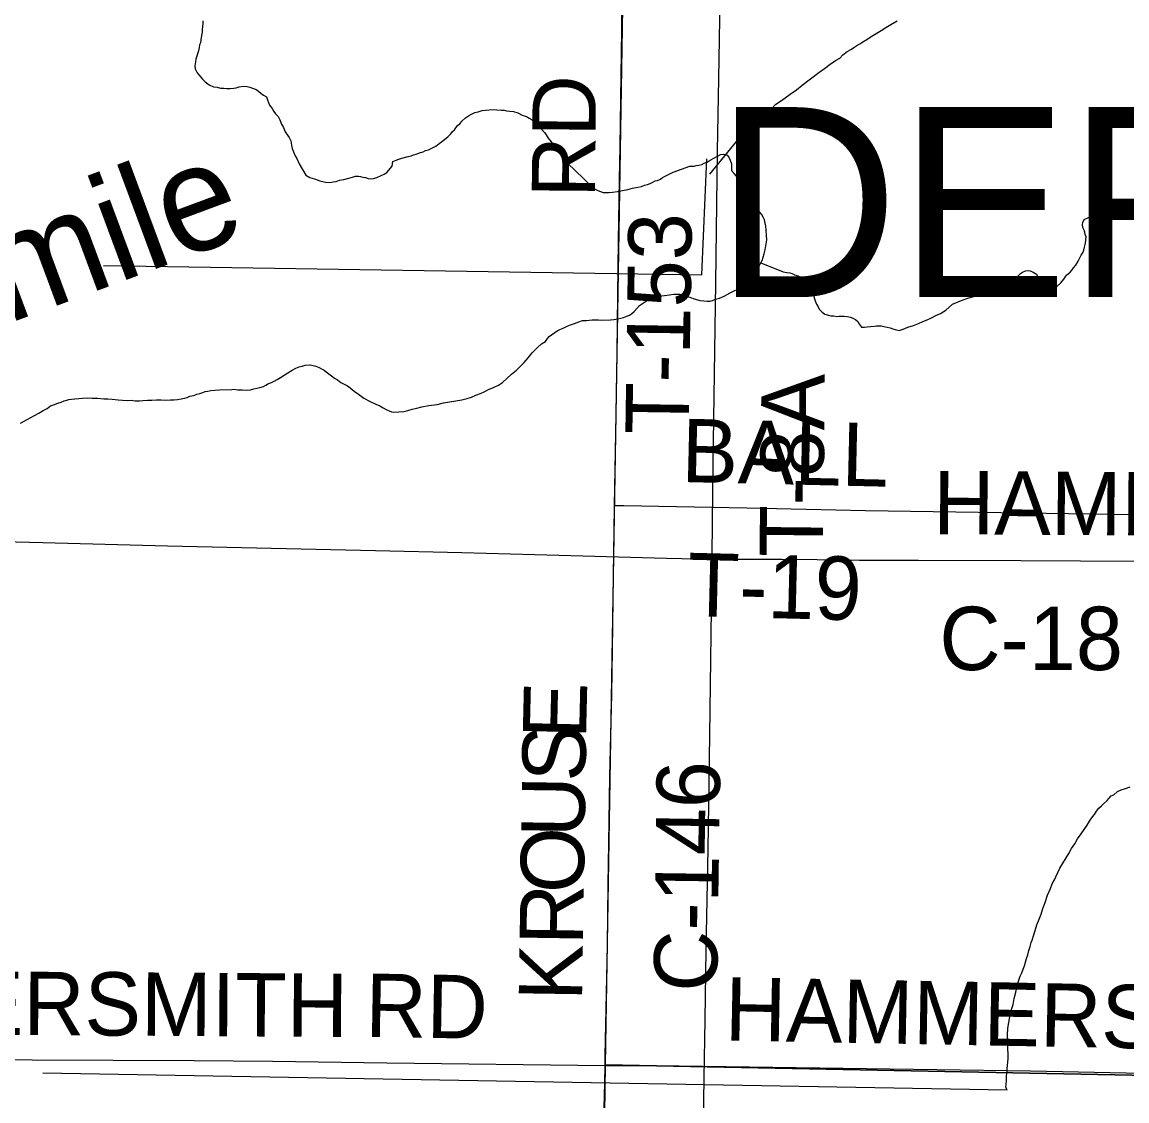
# Model space of a CAD drawing. Extents: x 2.4 to 73.1, y 4.5 to 25.6.
# Drawn here: x 46.3093 to 46.8049, y 21.058 to 21.5419 of the extents above; entities that cross this region are included whole.
import ezdxf

# ---------------------------------------------------------------- set-up
doc = ezdxf.new("R2010")
doc.units = 0
for name, color, linetype in [('GM_X_County_Road', 7, 'Continuous'), ('GM_X_County_Road_Text', 7, 'Continuous'), ('GM_X_Minor_River', 7, 'Continuous'), ('GM_X_Minor_River_Text', 7, 'Continuous'), ('GM_X_Section', 7, 'Continuous'), ('GM_X_Township_Road', 7, 'Continuous'), ('GM_X_Township_Road_Text', 7, 'Continuous'), ('GM_X_Township_Text', 7, 'Continuous')]:
    doc.layers.add(name, color=color, linetype=linetype)

msp = doc.modelspace()

# ---------------------------------------------------------------- linework, layer by layer
at = {"layer": 'GM_X_County_Road'}
for points in [[(46.57508, 21.32509), (46.5756, 21.35725), (46.57618, 21.3936), (46.57653, 21.4194), (46.57688, 21.44363), (46.57734, 21.47128), (46.57765, 21.48589), (46.57807, 21.51789), (46.57835, 21.53809), (46.57864, 21.58311), (46.57863, 21.59553)], [(46.57084, 21.07395), (46.57088, 21.07824), (46.57187, 21.12733), (46.57207, 21.14132), (46.57226, 21.15498), (46.57256, 21.17363), (46.57301, 21.20346), (46.5736, 21.2283), (46.57388, 21.24042), (46.57413, 21.26031), (46.57465, 21.29387), (46.57507, 21.32401), (46.57508, 21.32509)], [(46.11629, 21.31345), (46.12589, 21.31327), (46.20514, 21.31127), (46.31858, 21.30842), (46.37453, 21.30696), (46.46777, 21.30484), (46.50662, 21.30389), (46.53926, 21.303), (46.5983, 21.30142), (46.61885, 21.30097)], [(46.6114, 20.87782), (46.61162, 20.88667), (46.61178, 20.89441), (46.61197, 20.9035), (46.61311, 20.94851), (46.61373, 20.98114), (46.61462, 21.02777), (46.61527, 21.06817), (46.61573, 21.09458), (46.61613, 21.12566), (46.6167, 21.15597), (46.61698, 21.1711), (46.61732, 21.19093), (46.61745, 21.2005), (46.61762, 21.21173), (46.61776, 21.22202), (46.61885, 21.30097)], [(46.61885, 21.30097), (46.63212, 21.30095), (46.65016, 21.30093), (46.66602, 21.30086), (46.68497, 21.30055), (46.6977, 21.30056), (46.71138, 21.30052), (46.75736, 21.30039), (46.78409, 21.30028), (46.86332, 21.30012), (46.93605, 21.29991), (46.97116, 21.29949), (47.02243, 21.29887), (47.12039, 21.2977)], [(46.06929, 21.07722), (46.08256, 21.0772), (46.10061, 21.07718), (46.11646, 21.07712), (46.13541, 21.07681), (46.14815, 21.07682), (46.16182, 21.07678), (46.20781, 21.07665), (46.23454, 21.07653), (46.31376, 21.07638), (46.38649, 21.07616), (46.4216, 21.07575), (46.47287, 21.07512), (46.57084, 21.07395)]]:
    msp.add_lwpolyline(points, dxfattribs=at)
at = {"layer": 'GM_X_Minor_River'}
for points in [[(46.39032, 21.54242), (46.39029, 21.54128), (46.39026, 21.53995), (46.39003, 21.53843), (46.39, 21.5373), (46.38977, 21.53578), (46.38953, 21.53389), (46.38931, 21.53257), (46.38891, 21.53163), (46.38869, 21.53049), (46.38846, 21.52898), (46.38723, 21.52521), (46.38701, 21.52408), (46.38699, 21.52313), (46.38677, 21.52219), (46.38693, 21.52085), (46.38784, 21.51912), (46.38857, 21.51815), (46.3895, 21.51718), (46.39023, 21.51621), (46.39134, 21.51504), (46.39321, 21.51366), (46.39509, 21.51286), (46.39679, 21.51262), (46.3983, 21.51221), (46.39982, 21.51217), (46.40115, 21.51213), (46.40267, 21.51209), (46.40419, 21.51224), (46.40533, 21.5124), (46.40667, 21.51275), (46.40858, 21.51308), (46.41029, 21.51304), (46.41142, 21.51263), (46.41424, 21.51161), (46.41536, 21.51082), (46.41647, 21.50984), (46.41759, 21.50905), (46.4189, 21.50826), (46.41944, 21.50692), (46.42033, 21.50461), (46.42143, 21.50307), (46.42216, 21.50172), (46.42289, 21.50075), (46.42419, 21.49958), (46.42492, 21.49804), (46.42563, 21.49612), (46.42654, 21.49458), (46.42725, 21.49266), (46.42835, 21.49111), (46.42909, 21.49015), (46.42981, 21.48861), (46.42997, 21.48765), (46.43014, 21.48651), (46.43048, 21.48517)], [(46.61774, 21.47359), (46.63257, 21.49178), (46.63395, 21.49307), (46.63532, 21.49436), (46.63708, 21.49582), (46.63904, 21.49747), (46.641, 21.4993), (46.64315, 21.50094), (46.6453, 21.50278), (46.64747, 21.50499), (46.64999, 21.50662), (46.6539, 21.50953), (46.65663, 21.51153), (46.65917, 21.51354), (46.66677, 21.51919), (46.66931, 21.521), (46.67185, 21.52301), (46.67418, 21.52465), (46.67612, 21.52573), (46.6775, 21.5272), (46.67945, 21.52866), (46.68139, 21.52974), (46.68237, 21.53046), (46.68373, 21.53137), (46.68508, 21.53209), (46.68645, 21.53299), (46.68819, 21.53408), (46.69014, 21.53534), (46.69247, 21.53679), (46.6946, 21.53805), (46.69675, 21.5395), (46.69907, 21.54075), (46.70179, 21.54238)], [(46.47522, 21.4773), (46.47554, 21.47927), (46.47707, 21.47999), (46.47822, 21.48034), (46.47957, 21.48087), (46.48243, 21.48156), (46.48377, 21.4819), (46.48492, 21.48225), (46.48607, 21.4826), (46.48798, 21.48332), (46.48913, 21.48367), (46.49028, 21.48421), (46.49162, 21.48455), (46.49278, 21.48509), (46.49374, 21.48564), (46.49489, 21.48618), (46.49644, 21.48747), (46.49799, 21.48857), (46.49896, 21.4893), (46.50032, 21.4904), (46.50168, 21.4917), (46.50227, 21.49263), (46.50324, 21.49356), (46.50462, 21.49542), (46.50559, 21.49616), (46.50657, 21.49746), (46.50813, 21.49894), (46.50948, 21.49985), (46.51083, 21.50058), (46.51236, 21.5013), (46.51389, 21.50164), (46.51561, 21.50217), (46.51714, 21.50232), (46.51885, 21.50246), (46.52056, 21.50261), (46.52227, 21.50256), (46.52417, 21.50233), (46.52549, 21.50229), (46.52663, 21.50207), (46.52814, 21.50184), (46.52966, 21.5018), (46.53173, 21.50118), (46.53361, 21.50018), (46.53549, 21.49957), (46.5368, 21.49877), (46.53811, 21.49798), (46.53923, 21.49719), (46.54071, 21.49563), (46.54182, 21.49447), (46.54274, 21.4933), (46.54367, 21.49233), (46.5444, 21.49136), (46.54531, 21.48982), (46.5466, 21.48808), (46.54771, 21.48672), (46.54863, 21.48555), (46.54955, 21.48439), (46.55028, 21.48342), (46.55101, 21.48226), (46.55249, 21.48071), (46.55304, 21.47974), (46.55433, 21.47819), (46.55709, 21.47553)], [(46.34587, 21.43265), (46.61416, 21.42846), (46.61653, 21.48054)], [(46.43048, 21.48517), (46.43101, 21.48364), (46.43173, 21.48191), (46.43246, 21.48075), (46.43362, 21.47822)], [(46.60134, 21.47456), (46.60881, 21.47717), (46.61072, 21.47731), (46.61167, 21.47747), (46.61281, 21.47764), (46.61415, 21.47798), (46.6153, 21.47852), (46.61665, 21.47906), (46.618, 21.47997), (46.61954, 21.48088), (46.62127, 21.48179), (46.62262, 21.48251), (46.62396, 21.48267), (46.62565, 21.48224), (46.62639, 21.48128), (46.62693, 21.47993), (46.62745, 21.47821), (46.62757, 21.47536), (46.62865, 21.47397)], [(46.43362, 21.47822), (46.43652, 21.47317), (46.43839, 21.47215), (46.44046, 21.47151), (46.44291, 21.47067), (46.44537, 21.47002), (46.44727, 21.46995), (46.4488, 21.47028), (46.45014, 21.47043), (46.45168, 21.47095), (46.45359, 21.47126), (46.45532, 21.47178), (46.45744, 21.47228), (46.45878, 21.4728), (46.46012, 21.47276), (46.46106, 21.47254), (46.4622, 21.47231), (46.46333, 21.47208), (46.46446, 21.47166), (46.46541, 21.47163), (46.46694, 21.47177), (46.46847, 21.4721), (46.47041, 21.47299), (46.47176, 21.4737), (46.47293, 21.47442), (46.47522, 21.4773)], [(46.55708, 21.47553), (46.56157, 21.47127), (46.56249, 21.47029), (46.56396, 21.46872), (46.56544, 21.46753), (46.56638, 21.46692), (46.5675, 21.46632), (46.56882, 21.46589), (46.56995, 21.46547), (46.57128, 21.46543), (46.57242, 21.46539), (46.57414, 21.46552), (46.57643, 21.46583), (46.57855, 21.46633), (46.58104, 21.46681), (46.58315, 21.46731), (46.58545, 21.46781), (46.58717, 21.46813), (46.58852, 21.46866), (46.58987, 21.46899), (46.59103, 21.46952), (46.59219, 21.47006), (46.59334, 21.47059), (46.5943, 21.47075), (46.59566, 21.47146), (46.59663, 21.47219), (46.60132, 21.47456)], [(46.62871, 21.42128), (46.63007, 21.42199), (46.63104, 21.42253), (46.63183, 21.42346), (46.63282, 21.42475), (46.63421, 21.42642), (46.63578, 21.42808), (46.63736, 21.42974), (46.63894, 21.4314), (46.64012, 21.43269), (46.64073, 21.43381), (46.64134, 21.43493), (46.64176, 21.43644), (46.64219, 21.43795), (46.64263, 21.43964), (46.64335, 21.44419), (46.64322, 21.44609), (46.6431, 21.44857), (46.64297, 21.45029), (46.64263, 21.45163), (46.6423, 21.45316), (46.64176, 21.45432), (46.64105, 21.45568), (46.63994, 21.45685), (46.63903, 21.45822), (46.63757, 21.45998), (46.63628, 21.46154), (46.63518, 21.46291), (46.63445, 21.46389), (46.63391, 21.46486), (46.63337, 21.46583), (46.63302, 21.46679), (46.63249, 21.46795), (46.63195, 21.46911), (46.63143, 21.47046), (46.63089, 21.47143), (46.62979, 21.47279), (46.62866, 21.47397)], [(46.782, 21.4329), (46.783, 21.43458), (46.78381, 21.43608), (46.78442, 21.43739), (46.78523, 21.43869), (46.78564, 21.43963), (46.78587, 21.44095), (46.78631, 21.44265), (46.78659, 21.44549), (46.78624, 21.44665), (46.78608, 21.4476), (46.78555, 21.44876), (46.7852, 21.44973), (46.78505, 21.45106), (46.78508, 21.45201), (46.78569, 21.45332), (46.78763, 21.45421), (46.78877, 21.45417), (46.79085, 21.45391), (46.79181, 21.45388), (46.79276, 21.45385), (46.79428, 21.45399), (46.79543, 21.45395), (46.79695, 21.45409), (46.79848, 21.45404), (46.80038, 21.45417), (46.80269, 21.45466), (46.80422, 21.45499), (46.80557, 21.45551)], [(46.64073, 21.43381), (46.65069, 21.42986), (46.6524, 21.42962), (46.65373, 21.42938), (46.65467, 21.42916), (46.6558, 21.42855), (46.6575, 21.42811), (46.65917, 21.42692), (46.66028, 21.42593), (46.66082, 21.42496), (46.66155, 21.42398), (46.66265, 21.42262), (46.66356, 21.42125), (46.66409, 21.42009), (46.6646, 21.41817), (46.66513, 21.41682), (46.66565, 21.41529), (46.66638, 21.41412), (46.66692, 21.41315), (46.66821, 21.41178), (46.66932, 21.41079), (46.67102, 21.41035), (46.67215, 21.41012), (46.67349, 21.41008), (46.67481, 21.40984), (46.67577, 21.41), (46.67691, 21.40996), (46.67805, 21.40993), (46.67938, 21.40988), (46.68089, 21.40945), (46.68202, 21.40903), (46.68314, 21.40842), (46.68426, 21.40763), (46.68498, 21.40627), (46.6859, 21.4051), (46.68723, 21.40505), (46.68837, 21.40521), (46.6899, 21.40534), (46.69162, 21.40548), (46.69258, 21.40564), (46.69353, 21.4056), (46.69467, 21.40557), (46.69581, 21.40534), (46.69732, 21.4051), (46.69864, 21.40467), (46.69996, 21.40425), (46.7009, 21.40403), (46.7028, 21.40358), (46.70452, 21.4041), (46.70665, 21.40497), (46.70915, 21.40584), (46.71146, 21.40672), (46.7134, 21.4076), (46.71532, 21.4083), (46.71726, 21.40919), (46.71919, 21.41026), (46.72132, 21.41114), (46.72365, 21.41259), (46.72659, 21.41534), (46.73103, 21.4171), (46.73353, 21.41797), (46.73526, 21.41848), (46.73661, 21.419), (46.73816, 21.41971), (46.73972, 21.4208), (46.74185, 21.42206), (46.74359, 21.42296), (46.74515, 21.42386), (46.7463, 21.42439), (46.74803, 21.4249), (46.74918, 21.42486), (46.7507, 21.425), (46.75204, 21.42515), (46.75301, 21.4255), (46.75417, 21.42622), (46.75613, 21.42806), (46.75712, 21.42916), (46.75809, 21.4297), (46.75944, 21.43023), (46.76059, 21.43038), (46.76154, 21.43035), (46.76285, 21.42973), (46.76434, 21.42873), (46.76523, 21.4268), (46.76517, 21.4249), (46.76474, 21.42339), (46.76489, 21.42206), (46.76582, 21.42146), (46.76677, 21.42123), (46.76791, 21.42101), (46.76906, 21.42135), (46.7706, 21.42187), (46.77194, 21.4222), (46.7735, 21.42329), (46.77527, 21.42494), (46.77665, 21.42661), (46.77785, 21.42828), (46.77942, 21.42975), (46.7804, 21.43067), (46.781, 21.4316), (46.782, 21.4329)], [(46.45073, 21.38138), (46.45221, 21.38019), (46.45409, 21.37936), (46.45521, 21.37876), (46.45651, 21.37776), (46.45818, 21.37637), (46.46023, 21.37497), (46.46265, 21.37318), (46.46546, 21.37175), (46.4679, 21.37053), (46.46978, 21.36971), (46.47127, 21.3689), (46.47258, 21.36809), (46.47389, 21.36748), (46.47502, 21.36706), (46.47597, 21.36684), (46.48055, 21.36726), (46.48228, 21.36758), (46.4842, 21.36827), (46.48631, 21.36877), (46.48861, 21.36927), (46.49168, 21.36993), (46.4955, 21.37037), (46.49838, 21.37103), (46.50106, 21.37152), (46.50393, 21.37199), (46.50662, 21.37247), (46.50892, 21.37297), (46.51084, 21.37366), (46.51278, 21.37455), (46.51489, 21.37524), (46.51683, 21.37613), (46.51857, 21.37702), (46.52108, 21.37808), (46.52301, 21.37896), (46.52476, 21.38024), (46.52673, 21.38207), (46.52888, 21.3839), (46.53103, 21.38573), (46.53281, 21.38758), (46.53457, 21.38923), (46.53635, 21.39126), (46.53814, 21.39349), (46.5403, 21.3957), (46.54226, 21.39753), (46.54401, 21.39862), (46.54501, 21.39991), (46.5458, 21.40084), (46.54677, 21.40157), (46.54833, 21.40266), (46.54931, 21.40338), (46.55046, 21.40392), (46.55201, 21.40463), (46.55356, 21.40534), (46.55491, 21.40586), (46.55703, 21.40674), (46.55896, 21.40744), (46.56069, 21.40795), (46.56241, 21.40808), (46.56374, 21.40823), (46.56508, 21.40837), (46.56603, 21.40834), (46.56698, 21.40831), (46.56793, 21.40828), (46.56926, 21.40823), (46.57326, 21.40829), (46.57479, 21.40843), (46.57652, 21.40875), (46.57786, 21.40909), (46.57901, 21.40943), (46.58055, 21.40995), (46.58171, 21.41048), (46.58268, 21.41102), (46.58386, 21.41212), (46.58505, 21.41341), (46.58623, 21.41471), (46.58798, 21.41598), (46.58935, 21.41688), (46.59109, 21.41778), (46.59282, 21.41829), (46.59512, 21.41897), (46.59742, 21.41928), (46.59971, 21.41958), (46.60163, 21.4199), (46.60296, 21.41985), (46.60429, 21.41981), (46.60562, 21.41958), (46.60693, 21.41896), (46.60882, 21.41852), (46.61032, 21.4179), (46.61183, 21.41746), (46.61334, 21.41703), (46.61505, 21.41679), (46.61657, 21.41674), (46.6179, 21.41669), (46.61906, 21.41703), (46.62041, 21.41756), (46.62214, 21.41807), (46.62426, 21.41895), (46.62697, 21.42038), (46.62871, 21.42128)], [(46.30862, 21.36195), (46.30998, 21.36267), (46.31482, 21.36536), (46.31676, 21.36644), (46.31871, 21.3677), (46.32045, 21.3686), (46.32201, 21.36969), (46.32336, 21.37021), (46.32528, 21.37091), (46.32682, 21.37143), (46.32817, 21.37196), (46.32932, 21.3723), (46.33029, 21.37265), (46.33144, 21.3728), (46.33296, 21.37294), (46.33468, 21.37307), (46.3364, 21.3732), (46.33869, 21.37332), (46.34078, 21.37325), (46.34306, 21.37317), (46.34591, 21.37289), (46.34781, 21.37282), (46.34971, 21.37276), (46.35104, 21.37253), (46.35237, 21.37248), (46.35427, 21.37223), (46.35636, 21.37216), (46.35827, 21.37228), (46.35998, 21.37204), (46.36188, 21.37197), (46.36341, 21.37211), (46.3655, 21.37223), (46.36741, 21.37236), (46.36951, 21.37248), (46.3716, 21.37241), (46.37369, 21.37234), (46.37579, 21.37246), (46.37732, 21.37241), (46.37903, 21.37254), (46.38057, 21.37287), (46.3821, 21.3732), (46.38326, 21.37355), (46.3846, 21.37407), (46.38633, 21.37439), (46.38768, 21.37492), (46.38902, 21.37526), (46.39037, 21.37578), (46.39134, 21.37613), (46.39267, 21.37628), (46.39402, 21.37661), (46.39573, 21.37674), (46.39783, 21.37686), (46.40336, 21.37706), (46.40432, 21.37722), (46.40603, 21.37697), (46.40812, 21.3769), (46.41002, 21.37684), (46.41174, 21.37697), (46.41327, 21.3773), (46.41462, 21.37764), (46.41596, 21.37797), (46.4175, 21.37849), (46.41866, 21.37902), (46.41982, 21.37974), (46.42117, 21.38027), (46.42233, 21.3808), (46.42369, 21.38152), (46.42524, 21.38242), (46.4268, 21.38351), (46.42855, 21.38459), (46.43049, 21.38567), (46.43204, 21.38657), (46.43359, 21.38728), (46.43493, 21.38761), (46.43627, 21.38795), (46.43799, 21.38808), (46.43932, 21.38804), (46.44102, 21.3876), (46.44253, 21.38698), (46.44365, 21.38637), (46.44477, 21.38576), (46.4457, 21.38497), (46.44682, 21.38417), (46.44812, 21.38318), (46.44942, 21.38218), (46.45073, 21.38138)], [(46.75114, 21.06297), (46.7506, 21.06394), (46.75089, 21.06698), (46.75096, 21.06926), (46.75121, 21.07115), (46.75125, 21.07248), (46.7513, 21.07381), (46.75154, 21.07533), (46.75159, 21.07704), (46.75166, 21.07913), (46.75154, 21.08141), (46.75145, 21.08465), (46.75135, 21.08751), (46.75145, 21.09055), (46.75192, 21.09319), (46.75238, 21.09565), (46.75304, 21.09848), (46.75389, 21.10131), (46.75435, 21.10396), (46.75502, 21.10679), (46.75567, 21.10943), (46.75632, 21.11169), (46.75696, 21.11395), (46.75777, 21.11545), (46.75839, 21.11714), (46.75901, 21.11864), (46.75944, 21.12015), (46.75988, 21.12185), (46.7605, 21.12354), (46.76094, 21.12542), (46.76157, 21.1273), (46.76201, 21.129), (46.76243, 21.13013), (46.76286, 21.13164), (46.76371, 21.13446), (46.76455, 21.13691), (46.76558, 21.13954), (46.76642, 21.14179), (46.76726, 21.14424), (46.7683, 21.14705), (46.76935, 21.15025), (46.77059, 21.15326), (46.77142, 21.15532), (46.77243, 21.15719), (46.77304, 21.1585), (46.77387, 21.16038), (46.77488, 21.16243), (46.7789, 21.16896), (46.78012, 21.1712), (46.78151, 21.17325), (46.78273, 21.17549), (46.78432, 21.17772), (46.78572, 21.17977), (46.78711, 21.18162), (46.78812, 21.18349), (46.78952, 21.18535), (46.79031, 21.18646), (46.79131, 21.18795), (46.79231, 21.18925), (46.79348, 21.19035), (46.79447, 21.19127), (46.79604, 21.19274), (46.79683, 21.19366), (46.79782, 21.19477), (46.79897, 21.1953), (46.80074, 21.19677), (46.80228, 21.19748), (46.80421, 21.19817), (46.80632, 21.19886)], [(46.31855, 21.07056), (46.75114, 21.06297)]]:
    msp.add_lwpolyline(points, dxfattribs=at)
at = {"layer": 'GM_X_Section'}
for points in [[(46.57955, 21.59402), (47.07371, 21.58379), (47.07977, 21.58366), (47.06591, 21.06446), (46.57099, 21.07417)], [(46.57099, 21.07417), (47.06591, 21.06446), (47.05608, 20.56384), (46.56414, 20.5714)]]:
    msp.add_lwpolyline(points, close=True, dxfattribs=at)
at = {"layer": 'GM_X_Township_Road'}
for points in [[(46.61885, 21.30097), (46.6189, 21.30538), (46.61898, 21.3147), (46.61922, 21.33333), (46.62046, 21.42497), (46.62128, 21.48399), (46.62181, 21.51661), (46.62283, 21.57873), (46.62359, 21.62998), (46.62433, 21.67502), (46.62488, 21.7123), (46.62535, 21.75734), (46.62557, 21.77598), (46.62597, 21.81326), (46.62643, 21.82894)], [(46.57508, 21.32509), (46.57915, 21.32501), (46.63445, 21.32402), (46.68757, 21.32274), (46.78887, 21.32129), (46.80844, 21.32094)], [(46.6114, 20.87782), (46.61162, 20.88667), (46.61178, 20.89441), (46.61197, 20.9035), (46.61311, 20.94851), (46.61373, 20.98114), (46.61462, 21.02777), (46.61527, 21.06817), (46.61573, 21.09458), (46.61613, 21.12566), (46.6167, 21.15597), (46.61698, 21.1711), (46.61732, 21.19093), (46.61745, 21.2005), (46.61762, 21.21173), (46.61776, 21.22202), (46.61885, 21.30097)], [(46.56754, 20.93927), (46.56761, 20.94425), (46.56836, 20.97097), (46.569, 20.99739), (46.57013, 21.0437), (46.57064, 21.06608), (46.57084, 21.07395)], [(46.57084, 21.07395), (46.59352, 21.07384), (46.76168, 21.07146), (46.82615, 21.07019)]]:
    msp.add_lwpolyline(points, dxfattribs=at)

# ---------------------------------------------------------------- texts
at = {"layer": 'GM_X_County_Road_Text'}
for s, height, rotation, p in [('RD', 0.028409, 89.5067, (46.5663, 21.46303)), ('HAMMERSMITH', 0.0284091, 359.6388, (46.71793, 21.31219)), ('C-18', 0.028409, 0, (46.72079, 21.25123)), ('E', 0.02841, 88.622, (46.56224, 21.22014)), ('S', 0.02841, 89.1233, (46.56195, 21.20104)), ('C-146', 0.028409, 89.1818, (46.62101, 21.10679)), ('U', 0.02841, 89.1312, (46.56157, 21.17604)), ('O', 0.02841, 89.1329, (46.56119, 21.15104)), ('R', 0.02841, 89.1315, (46.56084, 21.12771)), ('K', 0.02841, 89.133, (46.56046, 21.10272)), ('HAMMERSMITH', 0.0284091, 359.6388, (46.16838, 21.08844)), ('RD', 0.028409, 359.0188, (46.4631, 21.08676))]:
    msp.add_text(s, height=height, rotation=rotation, dxfattribs=at).set_placement(p)
at = {"layer": 'GM_X_Minor_River_Text'}
msp.add_text('Threemile', height=0.04737, rotation=20.3705, dxfattribs=at).set_placement((46.14753, 21.34879))
at = {"layer": 'GM_X_Township_Road_Text'}
for s, height, rotation, p in [('T-153', 0.028409, 89.1601, (46.6083, 21.3568)), ('T-8A', 0.028409, 89.3656, (46.66848, 21.30176)), ('BALL', 0.028409, 358.6882, (46.60485, 21.33559)), ('T-19', 0.028409, 358.585, (46.60751, 21.27547)), ('HAMMERSMITH', 0.0284091, 358.9155, (46.62437, 21.08511))]:
    msp.add_text(s, height=height, rotation=rotation, dxfattribs=at).set_placement(p)
at = {"layer": 'GM_X_Township_Text'}
msp.add_text('DEFIANCE', height=0.085227, rotation=0, dxfattribs=at).set_placement((46.62014, 21.4185))

doc.saveas('drawing.dxf')
